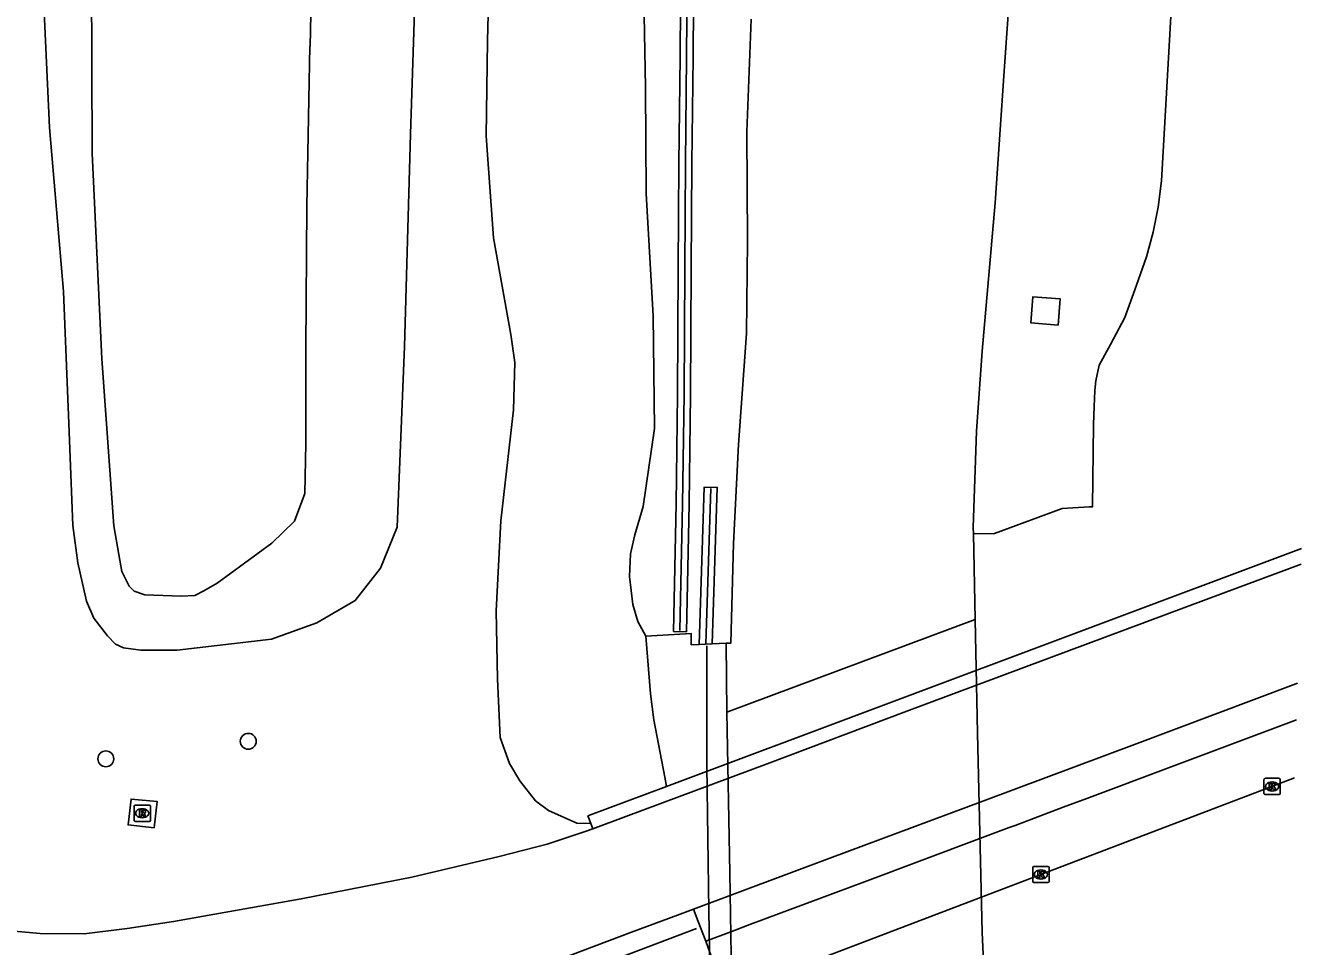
# Model space of a CAD drawing. Extents: x 156414 to 157775, y 382335 to 383765.
# Drawn here: x 157614.8 to 157693.2, y 383067.1 to 383123.7 of the extents above; entities that cross this region are included whole.
import ezdxf

# ---------------------------------------------------------------- set-up
doc = ezdxf.new("R2010")
doc.units = 0
for name, color, linetype in [('IMGEO_Berm_groen', 7, 'Continuous'), ('IMGEO_Berm_open', 7, 'Continuous'), ('IMGEO_Boom', 7, 'Continuous'), ('IMGEO_Geluidsscherm', 7, 'Continuous'), ('IMGEO_Grasland_overig', 7, 'Continuous'), ('IMGEO_Hek', 7, 'Continuous'), ('IMGEO_Kolk', 7, 'Continuous'), ('IMGEO_Muur', 7, 'Continuous'), ('IMGEO_Rijbaan_autosnelweg', 7, 'Continuous'), ('IMGEO_Rijbaan_autoweg', 7, 'Continuous'), ('IMGEO_Rijbaan_lokaal_gesloten', 7, 'Continuous'), ('IMGEO_Rijbaan_regionaal_gesloten', 7, 'Continuous'), ('IMGEO_Rioolput', 7, 'Continuous'), ('IMGEO_Waterloop', 7, 'Continuous')]:
    doc.layers.add(name, color=color, linetype=linetype)

msp = doc.modelspace()

# ---------------------------------------------------------------- linework, layer by layer
at = {"layer": 'IMGEO_Berm_groen'}
for points in [[(157649.533, 383074.639), (157648.679, 383074.654), (157646.939, 383075.427), (157646.139, 383076.03), (157645.177, 383077.265), (157644.542, 383078.328), (157643.963, 383079.927), (157643.799, 383083.516), (157643.714, 383087.722), (157643.995, 383093.25), (157644.776, 383100.079), (157644.856, 383102.987), (157644.618, 383104.708), (157643.547, 383110.653), (157643.103, 383116.894), (157643.182, 383122.759), (157643.417, 383131.615)], [(157652.692, 383130.994), (157652.905, 383119.894), (157652.937, 383113.368), (157653.36, 383105.847), (157653.462, 383098.925), (157652.749, 383094.123), (157652.241, 383092.395), (157651.976, 383091.211), (157651.906, 383089.822), (157652.118, 383088.1), (157652.432, 383087.048), (157652.914, 383086.163)], [(157638.737, 383125.85), (157638.456, 383117.025), (157638.079, 383103.963), (157637.628, 383092.865), (157636.594, 383090.34), (157635.046, 383088.352), (157632.687, 383086.974), (157629.895, 383085.977), (157624.099, 383085.286), (157621.861, 383085.29), (157620.789, 383085.428), (157620.299, 383085.672), (157619.822, 383086.183), (157618.974, 383087.263), (157618.527, 383088.308), (157617.993, 383090.655), (157617.675, 383092.959), (157617.442, 383099.236), (157617.099, 383107.346), (157616.239, 383117.431), (157615.874, 383125.434)], [(157678.277, 383105.285), (157678.397, 383106.9), (157676.721, 383107.025), (157676.601, 383105.41), (157678.277, 383105.285)], [(157678.522, 383093.998), (157674.358, 383092.471)], [(157678.522, 383093.998), (157680.191, 383094.102)], [(157673.062, 383092.454), (157674.358, 383092.471)], [(157655.712, 383085.622), (157655.708, 383086.318), (157652.914, 383086.163)], [(157655.712, 383085.622), (157656.205, 383085.644)], [(157657.007, 383085.681), (157657.869, 383085.72)], [(157622.689, 383074.381), (157622.861, 383075.995), (157621.262, 383076.142), (157621.076, 383074.551), (157622.689, 383074.381)], [(157655.86, 383069.373), (157656.147, 383068.615), (157656.605, 383067.409)]]:
    msp.add_lwpolyline(points, dxfattribs=at)
at = {"layer": 'IMGEO_Berm_open'}
for points in [[(157656.605, 383067.409), (157658.142, 383067.982), (157659.319, 383068.42), (157666.357, 383071.051), (157673.467, 383073.716), (157675.252, 383074.385), (157675.624, 383074.524), (157678.574, 383075.633), (157680.032, 383076.181), (157685.215, 383078.129), (157692.923, 383081.008)], [(157656.605, 383067.409), (157656.939, 383066.487), (157657.79, 383064.106)]]:
    msp.add_lwpolyline(points, dxfattribs=at)
at = {"layer": 'IMGEO_Boom'}
for centre in [(157628.472, 383079.691), (157619.714, 383078.614)]:
    msp.add_circle(centre, 0.489, dxfattribs=at)
at = {"layer": 'IMGEO_Geluidsscherm'}
for points in [[(157655.016, 383086.511), (157655.176, 383094.275), (157655.269, 383101.009), (157655.315, 383108.753), (157655.353, 383115.228), (157655.427, 383121.771), (157655.492, 383131.447)], [(157656.912, 383095.231), (157656.607, 383085.691)], [(157658.493, 383016.522), (157658.231, 383020.569), (157657.984, 383025.691), (157657.496, 383037.555), (157657.275, 383044.462), (157657.06, 383053.54), (157656.918, 383061.928), (157656.796, 383069.263), (157656.668, 383078.212), (157656.676, 383085.554)]]:
    msp.add_lwpolyline(points, dxfattribs=at)
at = {"layer": 'IMGEO_Grasland_overig'}
msp.add_lwpolyline([(157652.914, 383086.163), (157653.216, 383082.61), (157653.414, 383081.003), (157654.081, 383077.487), (157654.189, 383076.918)], dxfattribs=at)
at = {"layer": 'IMGEO_Hek'}
msp.add_lwpolyline([(157621.966, 383054.945), (157647.551, 383064.96), (157656.043, 383068.188)], dxfattribs=at)
msp.add_arc((157609.655, 383091.182), 38.272, 211.86866, 288.76474, dxfattribs=at)
at = {"layer": 'IMGEO_Kolk'}
for p, q in [((157690.932, 383076.489), (157690.932, 383077.341)), ((157691.007, 383077.415), (157691.859, 383077.415)), ((157691.42, 383077.195), (157691.445, 383077.195)), ((157691.933, 383077.341), (157691.933, 383076.489)), ((157691.859, 383076.415), (157691.007, 383076.415)), ((157691.443, 383076.635), (157691.418, 383076.635)), ((157676.714, 383071.076), (157676.714, 383071.928)), ((157676.789, 383072.002), (157677.641, 383072.002)), ((157677.202, 383071.782), (157677.227, 383071.782)), ((157677.715, 383071.928), (157677.715, 383071.076)), ((157677.641, 383071.002), (157676.789, 383071.002)), ((157677.225, 383071.222), (157677.2, 383071.222))]:
    msp.add_line(p, q, dxfattribs=at)
for points in [[(157690.932, 383076.489), (157690.932, 383077.341)], [(157691.007, 383077.415), (157691.859, 383077.415)], [(157691.253, 383077.115), (157691.376, 383077.115), (157691.376, 383076.964), (157691.506, 383077.115), (157691.67, 383077.115), (157691.524, 383076.964), (157691.677, 383076.715), (157691.525, 383076.715), (157691.44, 383076.879), (157691.376, 383076.812), (157691.376, 383076.715), (157691.253, 383076.715), (157691.253, 383077.115)], [(157691.933, 383077.341), (157691.933, 383076.489)], [(157691.859, 383076.415), (157691.007, 383076.415)], [(157676.714, 383071.076), (157676.714, 383071.928)], [(157676.789, 383072.002), (157677.641, 383072.002)], [(157677.035, 383071.702), (157677.158, 383071.702), (157677.158, 383071.551), (157677.288, 383071.702), (157677.452, 383071.702), (157677.306, 383071.551), (157677.459, 383071.302), (157677.307, 383071.302), (157677.222, 383071.466), (157677.158, 383071.399), (157677.158, 383071.302), (157677.035, 383071.302), (157677.035, 383071.702)], [(157677.715, 383071.928), (157677.715, 383071.076)], [(157677.641, 383071.002), (157676.789, 383071.002)]]:
    msp.add_lwpolyline(points, dxfattribs=at)
for centre, start, end in [((157691.009, 383077.339), 91.55205, 178.44795), ((157691.009, 383077.339), 91.55205, 178.44795), ((157691.857, 383077.339), 1.55205, 88.44795), ((157691.857, 383077.339), 1.55205, 88.44795), ((157691.009, 383076.491), 181.55205, 268.44795), ((157691.009, 383076.491), 181.55205, 268.44795), ((157691.857, 383076.491), 271.55205, 358.44795), ((157691.857, 383076.491), 271.55205, 358.44795), ((157676.791, 383071.926), 91.55205, 178.44795), ((157676.791, 383071.926), 91.55205, 178.44795), ((157677.639, 383071.926), 1.55205, 88.44795), ((157677.639, 383071.926), 1.55205, 88.44795), ((157676.791, 383071.078), 181.55205, 268.44795), ((157676.791, 383071.078), 181.55205, 268.44795), ((157677.639, 383071.078), 271.55205, 358.44795), ((157677.639, 383071.078), 271.55205, 358.44795)]:
    msp.add_arc(centre, 0.0765, start, end, dxfattribs=at)
for centre, major_axis, ratio, start_param, end_param in [((157691.419, 383076.915), (-0.387, 0.002), 0.722429, 4.712389, 7.853982), ((157691.444, 383076.915), (-0.39, 0.002), 0.717154, 1.570796, 4.712389), ((157677.201, 383071.502), (-0.387, 0.002), 0.722429, 4.712389, 7.853982), ((157677.226, 383071.502), (-0.39, 0.002), 0.717154, 1.570796, 4.712389)]:
    msp.add_ellipse(centre, major_axis=major_axis, ratio=ratio, start_param=start_param, end_param=end_param, dxfattribs=at)
at = {"layer": 'IMGEO_Muur'}
for points in [[(157655.092, 383131.449), (157655.027, 383121.775), (157654.953, 383115.231), (157654.915, 383108.755), (157654.869, 383101.013), (157654.776, 383094.282), (157654.614, 383086.442)], [(157654.614, 383086.442), (157655.414, 383086.425), (157655.576, 383094.268), (157655.669, 383101.005), (157655.715, 383108.75), (157655.753, 383115.224), (157655.827, 383121.768), (157655.892, 383131.444)], [(157657.007, 383085.681), (157657.315, 383095.296), (157656.515, 383095.321), (157656.205, 383085.644)], [(157693.238, 383091.552), (157654.189, 383076.918)], [(157649.662, 383074.314), (157651.68, 383075.058), (157660.381, 383078.315), (157668.974, 383081.538), (157678.912, 383085.249), (157688.428, 383088.792), (157693.209, 383090.59)], [(157656.205, 383085.644), (157657.007, 383085.681)], [(157654.189, 383076.918), (157649.357, 383075.108), (157649.533, 383074.639)], [(157649.533, 383074.639), (157649.662, 383074.314)]]:
    msp.add_lwpolyline(points, dxfattribs=at)
at = {"layer": 'IMGEO_Rijbaan_autosnelweg'}
msp.add_lwpolyline([(157685.691, 383133.158), (157685.155, 383123.52), (157684.635, 383114.147), (157684.433, 383112.529), (157684.122, 383110.984), (157683.702, 383109.485), (157683.086, 383107.739), (157682.377, 383105.751), (157681.492, 383104.096), (157680.797, 383102.82), (157680.586, 383101.859), (157680.54, 383101.251), (157680.489, 383100.276), (157680.442, 383099.159), (157680.394, 383094.113), (157680.191, 383094.102)], dxfattribs=at)
at = {"layer": 'IMGEO_Rijbaan_autoweg'}
for points in [[(157675.596, 383129.914), (157674.963, 383120.898), (157674.399, 383112.791), (157673.603, 383103.671), (157673.255, 383098.764), (157673.038, 383092.833), (157673.062, 383092.454)], [(157657.869, 383085.72), (157658.147, 383085.733), (157658.3, 383091.856), (157658.608, 383097.931), (157659.105, 383104.767), (157659.167, 383110.427), (157659.124, 383117.168), (157659.393, 383124.091)], [(157657.869, 383085.72), (157657.895, 383081.48), (157673.177, 383087.172), (157673.062, 383092.454)], [(157674.461, 383050.342), (157674.054, 383058.103), (157673.605, 383067.94), (157673.313, 383080.182), (157673.177, 383087.172), (157657.895, 383081.48), (157658.083, 383071.599), (157658.289, 383058.9), (157658.598, 383049.775), (157658.786, 383040.406), (157659.15, 383030.671), (157659.44, 383022.65), (157675.857, 383028.853), (157675.131, 383040.328), (157674.461, 383050.342)]]:
    msp.add_lwpolyline(points, dxfattribs=at)
at = {"layer": 'IMGEO_Rijbaan_lokaal_gesloten'}
for points in [[(157649.662, 383074.314), (157649.189, 383074.14), (157646.861, 383073.373), (157643.891, 383072.608), (157638.539, 383071.341), (157631.732, 383070.005), (157623.876, 383068.608), (157621.016, 383068.173), (157618.371, 383067.857), (157615.675, 383067.873), (157613.16, 383068.099), (157610.411, 383068.687), (157607.537, 383069.707), (157604.881, 383071.013), (157602.343, 383072.628), (157600.195, 383074.477), (157598.348, 383076.411), (157596.633, 383078.545), (157594.883, 383081.541), (157593.492, 383084.835), (157592.477, 383088.018), (157591.789, 383090.958), (157591.266, 383094.401)], [(157692.99, 383083.266), (157692.723, 383083.166), (157683.13, 383079.552), (157673.646, 383076.006), (157664.231, 383072.512), (157655.86, 383069.373)], [(157647.646, 383066.301), (157652.041, 383067.949), (157654.873, 383069.003), (157655.86, 383069.373)]]:
    msp.add_lwpolyline(points, dxfattribs=at)
at = {"layer": 'IMGEO_Rijbaan_regionaal_gesloten'}
msp.add_lwpolyline([(157692.816, 383077.442), (157657.79, 383064.106)], dxfattribs=at)
at = {"layer": 'IMGEO_Rioolput'}
for p, q in [((157621.452, 383074.843), (157621.452, 383075.695)), ((157621.527, 383075.769), (157622.379, 383075.769)), ((157621.94, 383075.549), (157621.965, 383075.549)), ((157622.453, 383075.695), (157622.453, 383074.843)), ((157622.379, 383074.769), (157621.527, 383074.769)), ((157621.963, 383074.989), (157621.938, 383074.989))]:
    msp.add_line(p, q, dxfattribs=at)
for points in [[(157621.452, 383074.843), (157621.452, 383075.695)], [(157621.527, 383075.769), (157622.379, 383075.769)], [(157622.041, 383075.467), (157621.789, 383075.469), (157621.789, 383075.069)], [(157622.453, 383075.695), (157622.453, 383074.843)], [(157622.379, 383074.769), (157621.527, 383074.769)], [(157621.789, 383075.069), (157621.913, 383075.069), (157621.913, 383075.231), (157621.924, 383075.231)], [(157621.967, 383075.388), (157621.913, 383075.388), (157621.913, 383075.307)], [(157621.913, 383075.307), (157621.965, 383075.307)], [(157621.971, 383075.202), (157622.042, 383075.069), (157622.182, 383075.069), (157622.117, 383075.195)]]:
    msp.add_lwpolyline(points, dxfattribs=at)
for centre, radius, start, end in [((157621.529, 383075.693), 0.0765, 91.55205, 178.44795), ((157621.529, 383075.693), 0.0765, 91.55205, 178.44795), ((157622.04, 383075.357), 0.109, 350.36119, 89.41601), ((157622.377, 383075.693), 0.0765, 1.55205, 88.44795), ((157622.377, 383075.693), 0.0765, 1.55205, 88.44795), ((157621.529, 383074.845), 0.0765, 181.55205, 268.44795), ((157621.529, 383074.845), 0.0765, 181.55205, 268.44795), ((157621.923, 383075.178), 0.0533, 26.02933, 88.69889), ((157621.949, 383075.496), 0.19, 274.7715, 282.96867), ((157621.973, 383075.292), 0.0964, 77.00612, 93.18647), ((157621.987, 383075.349), 0.0378, 276.66336, 79.67722), ((157622.038, 383075.357), 0.112, 277.58423, 350.98172), ((157622.022, 383075.142), 0.108, 29.51342, 73.79051), ((157622.377, 383074.845), 0.0765, 271.55205, 358.44795), ((157622.377, 383074.845), 0.0765, 271.55205, 358.44795)]:
    msp.add_arc(centre, radius, start, end, dxfattribs=at)
for centre, major_axis, ratio, start_param, end_param in [((157621.939, 383075.269), (-0.387, 0.002), 0.722429, 4.712389, 7.853982), ((157621.964, 383075.269), (-0.39, 0.002), 0.717154, 1.570796, 4.712389)]:
    msp.add_ellipse(centre, major_axis=major_axis, ratio=ratio, start_param=start_param, end_param=end_param, dxfattribs=at)
at = {"layer": 'IMGEO_Waterloop'}
msp.add_lwpolyline([(157632.487, 383132.215), (157632.285, 383122.437), (157632.261, 383122.421), (157632.081, 383112.601), (157632.017, 383103.828), (157632.009, 383098.006), (157631.954, 383094.918), (157631.319, 383093.232), (157629.928, 383091.879), (157626.551, 383089.422), (157625.748, 383088.932), (157625.19, 383088.663), (157624.344, 383088.607), (157622.113, 383088.698), (157621.451, 383088.914), (157621.14, 383089.225), (157620.704, 383090.139), (157620.515, 383091.175), (157620.206, 383092.936), (157619.456, 383103.209), (157618.864, 383115.848), (157618.827, 383126.596)], dxfattribs=at)

doc.saveas('drawing.dxf')
